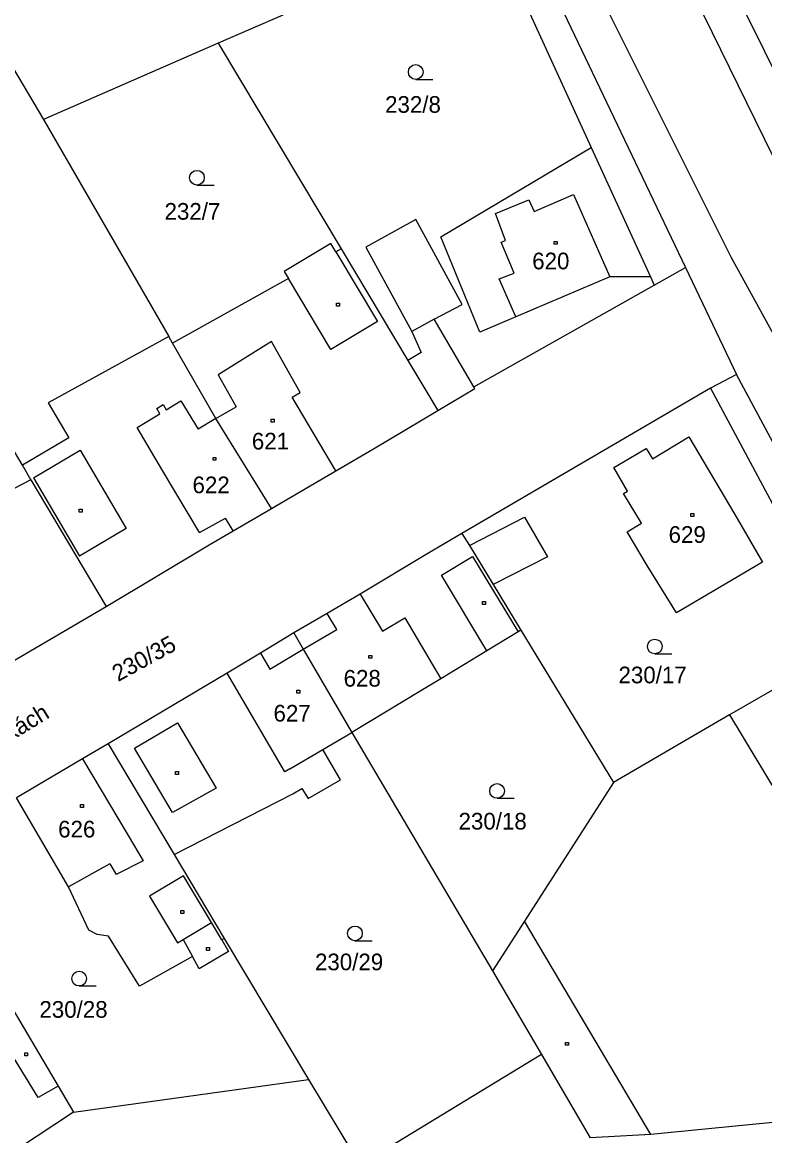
# Model space of a CAD drawing. Extents: x -795483 to -789093, y -1112258 to -1108741.
# Drawn here: x -791705.2 to -791629.5, y -1111209.4 to -1111095.9 of the extents above; entities that cross this region are included whole.
import ezdxf

# ---------------------------------------------------------------- set-up
doc = ezdxf.new("R2010")
doc.units = 0
for name, color, linetype in [('Vrstva 1', 7, 'Continuous'), ('Vrstva 14', 7, 'Continuous'), ('Vrstva 15', 7, 'Continuous'), ('Vrstva 2', 7, 'Continuous'), ('Vrstva 23', 7, 'Continuous'), ('Vrstva 25', 7, 'Continuous'), ('Vrstva 38', 7, 'Continuous')]:
    doc.layers.add(name, color=color, linetype=linetype)

msp = doc.modelspace()

# ---------------------------------------------------------------- linework, layer by layer
at = {"layer": 'Vrstva 1'}
for p, q in [((-791649.55, -1111058.2), (-791622.27, -1111113.42)), ((-791654.76, -1111084.75), (-791637.55, -1111120.87)), ((-791657.51, -1111085.96), (-791647.15, -1111108.62)), ((-791713.48, -1111088.13), (-791703.02, -1111105.76)), ((-791678.6, -1111095.13), (-791685.2, -1111098)), ((-791685.2, -1111098), (-791703.02, -1111105.76)), ((-791685.2, -1111098), (-791672.66, -1111118.96)), ((-791705.15, -1111141.03), (-791728.92, -1111100.89)), ((-791703.02, -1111105.76), (-791690.24, -1111127.9)), ((-791662.48, -1111117.73), (-791647.15, -1111108.62)), ((-791647.15, -1111108.62), (-791641.12, -1111121.82)), ((-791658.5, -1111127.47), (-791662.48, -1111117.73)), ((-791673.72, -1111118.43), (-791678.46, -1111121.26)), ((-791673.21, -1111119.27), (-791673.72, -1111118.43)), ((-791672.66, -1111118.96), (-791673.21, -1111119.27)), ((-791672.66, -1111118.96), (-791665.86, -1111130.33)), ((-791678.46, -1111121.26), (-791678.03, -1111121.97)), ((-791640.73, -1111122.67), (-791637.55, -1111120.87)), ((-791637.55, -1111120.87), (-791632.35, -1111131.77)), ((-791678.03, -1111121.97), (-791689.85, -1111128.58)), ((-791645.27, -1111121.82), (-791654.83, -1111125.9)), ((-791641.12, -1111121.82), (-791645.27, -1111121.82)), ((-791641.12, -1111121.82), (-791640.73, -1111122.67)), ((-791659.11, -1111133.04), (-791640.73, -1111122.67)), ((-791654.83, -1111125.9), (-791658.5, -1111127.47)), ((-791690.24, -1111127.9), (-791702.53, -1111134.65)), ((-791689.85, -1111128.58), (-791690.24, -1111127.9)), ((-791685.42, -1111136.26), (-791689.85, -1111128.58)), ((-791665.86, -1111130.33), (-791662.8, -1111135.44)), ((-791632.35, -1111131.77), (-791634.99, -1111133.18)), ((-791618.34, -1111157.94), (-791632.35, -1111131.77)), ((-791662.8, -1111135.44), (-791659.01, -1111133.21)), ((-791634.99, -1111133.18), (-791660.34, -1111147.97)), ((-791659.01, -1111133.21), (-791659.11, -1111133.04)), ((-791634.99, -1111133.18), (-791620.93, -1111159.45)), ((-791702.53, -1111134.65), (-791700.41, -1111138.23)), ((-791679.77, -1111145.43), (-791685.42, -1111136.26)), ((-791669.37, -1111139.34), (-791662.8, -1111135.44)), ((-791700.41, -1111138.23), (-791705.15, -1111141.03)), ((-791640.92, -1111140.37), (-791637.2, -1111138.13)), ((-791637.2, -1111138.13), (-791632.5, -1111146.04)), ((-791673.2, -1111141.61), (-791669.37, -1111139.34)), ((-791644.84, -1111141.26), (-791641.55, -1111139.33)), ((-791641.55, -1111139.33), (-791640.92, -1111140.37)), ((-791704.28, -1111142.5), (-791705.15, -1111141.03)), ((-791675.8, -1111143.12), (-791673.2, -1111141.61)), ((-791643.44, -1111143.67), (-791644.84, -1111141.26)), ((-791704.28, -1111142.5), (-791723.38, -1111152.37)), ((-791704.28, -1111142.5), (-791696.63, -1111155.43)), ((-791679.77, -1111145.43), (-791675.8, -1111143.12)), ((-791643.86, -1111143.91), (-791643.44, -1111143.67)), ((-791642.02, -1111146.93), (-791643.86, -1111143.91)), ((-791683.66, -1111147.71), (-791679.77, -1111145.43)), ((-791632.5, -1111146.04), (-791629.69, -1111150.92)), ((-791643.48, -1111147.82), (-791642.02, -1111146.93)), ((-791686.11, -1111149.15), (-791683.66, -1111147.71)), ((-791660.34, -1111147.97), (-791663.81, -1111150.04)), ((-791660.34, -1111147.97), (-791659.57, -1111149.22)), ((-791641.46, -1111151.25), (-791643.48, -1111147.82)), ((-791696.63, -1111155.43), (-791686.11, -1111149.15)), ((-791659.57, -1111149.22), (-791657.16, -1111153.2)), ((-791663.81, -1111150.04), (-791670.71, -1111154.18)), ((-791629.69, -1111150.92), (-791638.45, -1111156.09)), ((-791638.45, -1111156.09), (-791641.46, -1111151.25)), ((-791657.16, -1111153.2), (-791654.32, -1111157.85)), ((-791670.71, -1111154.18), (-791674.08, -1111156.13)), ((-791708.98, -1111162.67), (-791696.63, -1111155.43)), ((-791674.08, -1111156.13), (-791677.49, -1111158.11)), ((-791677.49, -1111158.11), (-791680.88, -1111160.18)), ((-791677.49, -1111158.11), (-791676.51, -1111159.79)), ((-791654.6, -1111158.02), (-791657.79, -1111159.95)), ((-791654.32, -1111157.85), (-791654.6, -1111158.02)), ((-791654.32, -1111157.85), (-791644.88, -1111173.38)), ((-791676.51, -1111159.79), (-791671.55, -1111168.26)), ((-791657.79, -1111159.95), (-791662.5, -1111162.8)), ((-791620.93, -1111159.45), (-791633.04, -1111166.49)), ((-791680.88, -1111160.18), (-791684.28, -1111162.22)), ((-791684.28, -1111162.22), (-791696.42, -1111169.43)), ((-791662.5, -1111162.8), (-791664.71, -1111164.14)), ((-791664.71, -1111164.14), (-791671.55, -1111168.26)), ((-791633.04, -1111166.49), (-791644.88, -1111173.38)), ((-791633.04, -1111166.49), (-791625.23, -1111179.49)), ((-791674.53, -1111170.01), (-791671.55, -1111168.26)), ((-791671.55, -1111168.26), (-791657.22, -1111192.57)), ((-791696.42, -1111169.43), (-791699.03, -1111170.97)), ((-791696.42, -1111169.43), (-791689.68, -1111180.72)), ((-791672.71, -1111173.11), (-791674.53, -1111170.01)), ((-791699.03, -1111170.97), (-791705.75, -1111174.95)), ((-791676.01, -1111175.02), (-791672.71, -1111173.11)), ((-791644.88, -1111173.38), (-791653.94, -1111187.52)), ((-791689.68, -1111180.72), (-791677.57, -1111174.54)), ((-791677.57, -1111174.54), (-791676.65, -1111173.97)), ((-791676.65, -1111173.97), (-791676.01, -1111175.02)), ((-791700.44, -1111184), (-791705.75, -1111174.95)), ((-791689.68, -1111180.72), (-791684.57, -1111189.27)), ((-791698.38, -1111188.44), (-791700.44, -1111184)), ((-791697.54, -1111188.88), (-791698.38, -1111188.44)), ((-791653.94, -1111187.52), (-791657.22, -1111192.57)), ((-791696.37, -1111189.05), (-791697.54, -1111188.88)), ((-791693.21, -1111194.15), (-791696.37, -1111189.05)), ((-791684.57, -1111189.27), (-791684.83, -1111189.42)), ((-791684.83, -1111189.42), (-791684.13, -1111190.59)), ((-791684.57, -1111189.27), (-791675.99, -1111203.64)), ((-791684.13, -1111190.59), (-791687.12, -1111192.38)), ((-791687.81, -1111191.1), (-791693.21, -1111194.15)), ((-791687.12, -1111192.38), (-791687.81, -1111191.1)), ((-791657.22, -1111192.57), (-791652.23, -1111201.1)), ((-791706.21, -1111196.37), (-791701.51, -1111204.32)), ((-791652.23, -1111201.1), (-791670.72, -1111212.35)), ((-791652.23, -1111201.1), (-791647.27, -1111209.61)), ((-791701.51, -1111204.32), (-791699.93, -1111207)), ((-791699.93, -1111207), (-791675.99, -1111203.64)), ((-791675.99, -1111203.64), (-791670.72, -1111212.35)), ((-791699.93, -1111207), (-791708.73, -1111212.73)), ((-791625.69, -1111207.74), (-791641.09, -1111209.26)), ((-791641.09, -1111209.26), (-791647.27, -1111209.61))]:
    msp.add_line(p, q, dxfattribs=at)
at = {"layer": 'Vrstva 2'}
for p, q in [((-791661.09, -1111063.37), (-791632.92, -1111119.76)), ((-791623.19, -1111120.61), (-791638.8, -1111088.74)), ((-791652.97, -1111115.17), (-791648.97, -1111113.42)), ((-791648.97, -1111113.42), (-791648.33, -1111114.87)), ((-791656.91, -1111115.37), (-791653.5, -1111113.97)), ((-791653.5, -1111113.97), (-791652.97, -1111115.17)), ((-791655.9, -1111118.1), (-791656.91, -1111115.37)), ((-791648.33, -1111114.87), (-791645.27, -1111121.82)), ((-791665.04, -1111115.97), (-791670.13, -1111118.8)), ((-791660.3, -1111124.63), (-791665.04, -1111115.97)), ((-791656.34, -1111118.29), (-791655.9, -1111118.1)), ((-791670.13, -1111118.8), (-791665.46, -1111127.39)), ((-791655, -1111121.44), (-791656.34, -1111118.29)), ((-791673.21, -1111119.27), (-791668.93, -1111126.37)), ((-791632.92, -1111119.76), (-791594.41, -1111189.98)), ((-791656.54, -1111122.02), (-791655, -1111121.44)), ((-791673.72, -1111129.23), (-791678.03, -1111121.97)), ((-791654.83, -1111125.9), (-791656.54, -1111122.02)), ((-791663.16, -1111126.14), (-791660.3, -1111124.63)), ((-791668.93, -1111126.37), (-791673.72, -1111129.23)), ((-791663.16, -1111126.14), (-791665.46, -1111127.39)), ((-791659.11, -1111133.04), (-791663.16, -1111126.14)), ((-791665.46, -1111127.39), (-791664.5, -1111129.52)), ((-791679.74, -1111128.42), (-791685.19, -1111131.81)), ((-791676.83, -1111133.61), (-791679.74, -1111128.42)), ((-791664.5, -1111129.52), (-791665.86, -1111130.33)), ((-791685.19, -1111131.81), (-791683.35, -1111135.06)), ((-791677.64, -1111134.09), (-791676.83, -1111133.61)), ((-791691.44, -1111135.25), (-791690.8, -1111134.84)), ((-791690.8, -1111134.84), (-791690.48, -1111135.37)), ((-791690.48, -1111135.37), (-791689, -1111134.46)), ((-791689, -1111134.46), (-791687.24, -1111137.36)), ((-791685.42, -1111136.26), (-791683.35, -1111135.06)), ((-791673.2, -1111141.61), (-791677.64, -1111134.09)), ((-791693.47, -1111137.19), (-791691.13, -1111135.77)), ((-791691.13, -1111135.77), (-791691.44, -1111135.25)), ((-791685.42, -1111136.26), (-791687.24, -1111137.36)), ((-791690.87, -1111141.56), (-791693.47, -1111137.19)), ((-791704.04, -1111142.31), (-791699.27, -1111139.48)), ((-791699.27, -1111139.48), (-791694.56, -1111147.47)), ((-791687.09, -1111147.9), (-791690.87, -1111141.56)), ((-791704.04, -1111142.31), (-791699.32, -1111150.28)), ((-791687.09, -1111147.9), (-791684.43, -1111146.41)), ((-791683.66, -1111147.71), (-791684.43, -1111146.41)), ((-791659.57, -1111149.22), (-791653.96, -1111146.33)), ((-791653.96, -1111146.33), (-791651.61, -1111150.36)), ((-791694.56, -1111147.47), (-791699.32, -1111150.28)), ((-791662.43, -1111152.24), (-791659.25, -1111150.33)), ((-791659.25, -1111150.33), (-791654.6, -1111158.02)), ((-791651.61, -1111150.36), (-791657.16, -1111153.2)), ((-791657.79, -1111159.95), (-791662.43, -1111152.24)), ((-791670.71, -1111154.18), (-791668.44, -1111157.96)), ((-791673.1, -1111157.77), (-791674.08, -1111156.13)), ((-791668.44, -1111157.96), (-791666.15, -1111156.59)), ((-791666.15, -1111156.59), (-791662.5, -1111162.8)), ((-791676.51, -1111159.79), (-791673.1, -1111157.77)), ((-791679.91, -1111161.82), (-791676.51, -1111159.79)), ((-791680.88, -1111160.18), (-791679.91, -1111161.82)), ((-791678.39, -1111172.28), (-791684.28, -1111162.22)), ((-791693.73, -1111169.88), (-791689.33, -1111167.3)), ((-791689.33, -1111167.3), (-791685.39, -1111173.95)), ((-791689.86, -1111176.42), (-791693.73, -1111169.88)), ((-791677.87, -1111171.98), (-791674.53, -1111170.01)), ((-791699.03, -1111170.97), (-791694.38, -1111178.77)), ((-791677.87, -1111171.98), (-791678.39, -1111172.28)), ((-791685.39, -1111173.95), (-791689.86, -1111176.42)), ((-791694.38, -1111178.77), (-791692.84, -1111181.35)), ((-791696.25, -1111181.67), (-791700.44, -1111184)), ((-791696.25, -1111181.67), (-791695.59, -1111182.76)), ((-791692.84, -1111181.35), (-791695.59, -1111182.76)), ((-791688.74, -1111182.88), (-791692.21, -1111184.95)), ((-791685.89, -1111187.64), (-791688.74, -1111182.88)), ((-791692.21, -1111184.95), (-791689.35, -1111189.73)), ((-791688.75, -1111189.37), (-791685.89, -1111187.64)), ((-791684.83, -1111189.42), (-791685.89, -1111187.64)), ((-791641.09, -1111209.26), (-791653.94, -1111187.52)), ((-791689.35, -1111189.73), (-791688.75, -1111189.37)), ((-791688.75, -1111189.37), (-791687.81, -1111191.1)), ((-791703.55, -1111205.5), (-791708.34, -1111197.7)), ((-791701.51, -1111204.32), (-791703.55, -1111205.5))]:
    msp.add_line(p, q, dxfattribs=at)
at = {"layer": 'Vrstva 23'}
for p, q in [((-791665.05, -1111101.68), (-791663.3, -1111101.68)), ((-791687.36, -1111112.46), (-791685.61, -1111112.46)), ((-791640.67, -1111160.26), (-791638.92, -1111160.26)), ((-791656.75, -1111174.98), (-791655, -1111174.98)), ((-791671.25, -1111189.51), (-791669.5, -1111189.51)), ((-791699.37, -1111194.12), (-791697.62, -1111194.12))]:
    msp.add_line(p, q, dxfattribs=at)
for centre in [(-791665.05, -1111100.93), (-791687.36, -1111111.71), (-791640.67, -1111159.51), (-791656.75, -1111174.23), (-791671.25, -1111188.76), (-791699.37, -1111193.37)]:
    msp.add_circle(centre, 0.75, dxfattribs=at)
at = {"layer": 'Vrstva 25'}
for p, q in [((-791650.94, -1111118.2), (-791650.64, -1111118.2)), ((-791650.94, -1111118.5), (-791650.94, -1111118.2)), ((-791650.64, -1111118.5), (-791650.94, -1111118.5)), ((-791650.64, -1111118.2), (-791650.64, -1111118.5)), ((-791673.12, -1111124.5), (-791672.82, -1111124.5)), ((-791673.12, -1111124.8), (-791673.12, -1111124.5)), ((-791672.82, -1111124.8), (-791673.12, -1111124.8)), ((-791672.82, -1111124.5), (-791672.82, -1111124.8)), ((-791679.78, -1111136.33), (-791679.48, -1111136.33)), ((-791679.78, -1111136.63), (-791679.78, -1111136.33)), ((-791679.48, -1111136.63), (-791679.78, -1111136.63)), ((-791679.48, -1111136.33), (-791679.48, -1111136.63)), ((-791685.72, -1111140.22), (-791685.42, -1111140.22)), ((-791685.72, -1111140.52), (-791685.72, -1111140.22)), ((-791685.42, -1111140.52), (-791685.72, -1111140.52)), ((-791685.42, -1111140.22), (-791685.42, -1111140.52)), ((-791699.36, -1111145.5), (-791699.06, -1111145.5)), ((-791699.36, -1111145.8), (-791699.36, -1111145.5)), ((-791699.06, -1111145.8), (-791699.36, -1111145.8)), ((-791699.06, -1111145.5), (-791699.06, -1111145.8)), ((-791637, -1111145.94), (-791636.7, -1111145.94)), ((-791637, -1111146.24), (-791637, -1111145.94)), ((-791636.7, -1111146.24), (-791637, -1111146.24)), ((-791636.7, -1111145.94), (-791636.7, -1111146.24)), ((-791658.24, -1111154.93), (-791657.94, -1111154.93)), ((-791658.24, -1111155.23), (-791658.24, -1111154.93)), ((-791657.94, -1111155.23), (-791658.24, -1111155.23)), ((-791657.94, -1111154.93), (-791657.94, -1111155.23)), ((-791669.84, -1111160.41), (-791669.54, -1111160.41)), ((-791669.84, -1111160.71), (-791669.84, -1111160.41)), ((-791669.54, -1111160.71), (-791669.84, -1111160.71)), ((-791669.54, -1111160.41), (-791669.54, -1111160.71)), ((-791677.17, -1111163.96), (-791676.87, -1111163.96)), ((-791677.17, -1111164.26), (-791677.17, -1111163.96)), ((-791676.87, -1111164.26), (-791677.17, -1111164.26)), ((-791676.87, -1111163.96), (-791676.87, -1111164.26)), ((-791689.55, -1111172.26), (-791689.25, -1111172.26)), ((-791689.55, -1111172.56), (-791689.55, -1111172.26)), ((-791689.25, -1111172.56), (-791689.55, -1111172.56)), ((-791689.25, -1111172.26), (-791689.25, -1111172.56)), ((-791699.22, -1111175.61), (-791698.92, -1111175.61)), ((-791699.22, -1111175.91), (-791699.22, -1111175.61)), ((-791698.92, -1111175.91), (-791699.22, -1111175.91)), ((-791698.92, -1111175.61), (-791698.92, -1111175.91)), ((-791689.01, -1111186.42), (-791688.71, -1111186.42)), ((-791689.01, -1111186.72), (-791689.01, -1111186.42)), ((-791688.71, -1111186.72), (-791689.01, -1111186.72)), ((-791688.71, -1111186.42), (-791688.71, -1111186.72)), ((-791686.39, -1111190.21), (-791686.09, -1111190.21)), ((-791686.39, -1111190.51), (-791686.39, -1111190.21)), ((-791686.09, -1111190.51), (-791686.39, -1111190.51)), ((-791686.09, -1111190.21), (-791686.09, -1111190.51)), ((-791704.92, -1111200.93), (-791704.62, -1111200.93)), ((-791704.92, -1111201.23), (-791704.92, -1111200.93)), ((-791704.62, -1111200.93), (-791704.62, -1111201.23)), ((-791649.78, -1111199.87), (-791649.48, -1111199.87)), ((-791649.78, -1111200.17), (-791649.78, -1111199.87)), ((-791649.48, -1111200.17), (-791649.78, -1111200.17)), ((-791649.48, -1111199.87), (-791649.48, -1111200.17)), ((-791704.62, -1111201.23), (-791704.92, -1111201.23))]:
    msp.add_line(p, q, dxfattribs=at)

# ---------------------------------------------------------------- texts
at = {"layer": 'Vrstva 14'}
for s, p in [('232/8', (-791668.17, -1111105.09)), ('232/7', (-791690.66, -1111115.99)), ('230/17', (-791644.37, -1111163.26)), ('230/18', (-791660.68, -1111178.17)), ('230/29', (-791675.32, -1111192.52)), ('230/28', (-791703.42, -1111197.36))]:
    msp.add_text(s, height=1.7, dxfattribs=at).set_placement(p)
msp.add_text('230/35', height=1.7, rotation=28.7905, dxfattribs=at).set_placement((-791695.41, -1111163.14))
at = {"layer": 'Vrstva 15'}
for s, p in [('620', (-791653.17, -1111121.05)), ('621', (-791681.76, -1111139.42)), ('622', (-791687.81, -1111143.88)), ('629', (-791639.26, -1111148.94)), ('628', (-791672.4, -1111163.6)), ('627', (-791679.55, -1111167.16)), ('626', (-791701.51, -1111178.98))]:
    msp.add_text(s, height=1.7, dxfattribs=at).set_placement(p)
at = {"layer": 'Vrstva 38'}
msp.add_text('V Jamkách', height=1.7, rotation=31.539, dxfattribs=at).set_placement((-791711.85, -1111172.58))

doc.saveas('drawing.dxf')
